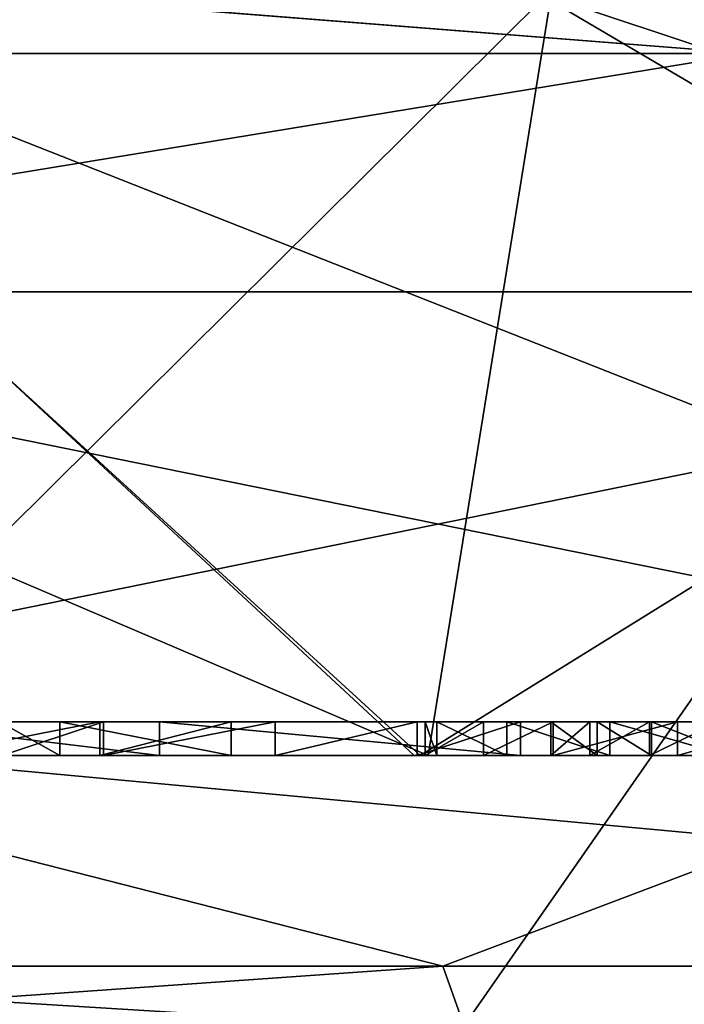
# Model space of a CAD drawing. Header units: millimetres. Extents: x -682 to 137, y -14 to 967.
# Tile 450 of 656: x -4.855 to -4.067, y 964.205 to 965.373. Entities that reach past the tile are written whole.
import ezdxf

# ---------------------------------------------------------------- set-up
doc = ezdxf.new("R2010")
doc.units = ezdxf.units.MM
doc.header["$LTSCALE"] = 65.185185
for name, color, linetype in [('109', 7, 'CONTINUOUS'), ('110', 7, 'CONTINUOUS'), ('114', 7, 'CONTINUOUS'), ('152', 7, 'CONTINUOUS'), ('153', 7, 'CONTINUOUS'), ('154', 7, 'CONTINUOUS'), ('155', 7, 'CONTINUOUS'), ('157', 7, 'CONTINUOUS'), ('158', 7, 'CONTINUOUS'), ('159', 7, 'CONTINUOUS'), ('160', 7, 'CONTINUOUS'), ('161', 7, 'CONTINUOUS'), ('3721', 7, 'CONTINUOUS'), ('3748', 7, 'CONTINUOUS'), ('834', 7, 'CONTINUOUS'), ('835', 7, 'CONTINUOUS'), ('836', 7, 'CONTINUOUS'), ('837', 7, 'CONTINUOUS'), ('838', 7, 'CONTINUOUS'), ('839', 7, 'CONTINUOUS'), ('842', 7, 'CONTINUOUS'), ('843', 7, 'CONTINUOUS'), ('844', 7, 'CONTINUOUS'), ('846', 7, 'CONTINUOUS'), ('847', 7, 'CONTINUOUS'), ('848', 7, 'CONTINUOUS'), ('886', 7, 'CONTINUOUS'), ('887', 7, 'CONTINUOUS'), ('891', 7, 'CONTINUOUS'), ('892', 7, 'CONTINUOUS'), ('893', 7, 'CONTINUOUS'), ('894', 7, 'CONTINUOUS'), ('895', 7, 'CONTINUOUS'), ('896', 7, 'CONTINUOUS'), ('897', 7, 'CONTINUOUS'), ('898', 7, 'CONTINUOUS'), ('903', 7, 'CONTINUOUS')]:
    doc.layers.add(name, color=color, linetype=linetype)

msp = doc.modelspace()

# ---------------------------------------------------------------- linework, layer by layer
at = {"layer": '109', "color": 7, "linetype": 'CONTINUOUS', "true_color": 0x999999}
for points in [[(-4.3532, 964.25, -11.1289), (-7.1883, 964.05, -9.2946), (-7.3122, 964.25, -9.4516), (-4.3532, 964.25, -11.1289)], [(-4.2821, 964.05, -10.9419), (-7.1883, 964.05, -9.2946), (-4.3532, 964.25, -11.1289), (-4.2821, 964.05, -10.9419)], [(-5.4761, 964.05, 10.3959), (-2.3246, 964.05, 11.5177), (-5.5599, 964.25, 10.5778), (-5.4761, 964.05, 10.3959)], [(-5.5599, 964.25, 10.5778), (-2.3246, 964.05, 11.5177), (-2.3546, 964.25, 11.7157), (-5.5599, 964.25, 10.5778)], [(-1.0415, 964.25, -11.9045), (-4.2821, 964.05, -10.9419), (-4.3532, 964.25, -11.1289), (-1.0415, 964.25, -11.9045)], [(-4.2821, 964.05, -10.9419), (-1.0415, 964.25, -11.9045), (-1.0364, 964.1086, -11.8462), (-4.2821, 964.05, -10.9419)]]:
    msp.add_3dface(points, dxfattribs=at)
at = {"layer": '110', "color": 7, "linetype": 'CONTINUOUS', "true_color": 0x999999}
for points in [[(-4.3532, 964.25, -11.1289), (-7.3122, 964.25, -9.4516), (-5.3317, 964.5, -10.6946), (-4.3532, 964.25, -11.1289)], [(-5.5599, 964.25, 10.5778), (-2.3546, 964.25, 11.7157), (-5.0503, 964.5, 10.8303), (-5.5599, 964.25, 10.5778)], [(-3.6928, 964.5, -11.3651), (-4.3532, 964.25, -11.1289), (-5.3317, 964.5, -10.6946), (-3.6928, 964.5, -11.3651)], [(-5.0503, 964.5, 10.8303), (-2.3546, 964.25, 11.7157), (-3.3936, 964.5, 11.458), (-5.0503, 964.5, 10.8303)], [(-1.0415, 964.25, -11.9045), (-4.3532, 964.25, -11.1289), (-3.6928, 964.5, -11.3651), (-1.0415, 964.25, -11.9045)]]:
    msp.add_3dface(points, dxfattribs=at)
at = {"layer": '114', "color": 7, "linetype": 'CONTINUOUS', "true_color": 0x999999}
for points in [[(-3.006, 964.5, 9.2486), (-5.7142, 964.5, 7.8691), (-3.3845, 964.5, 9.937), (-3.006, 964.5, 9.2486)], [(-3.3845, 964.5, 9.937), (-5.7142, 964.5, 7.8691), (-3.4212, 964.5, 10.0575), (-3.3845, 964.5, 9.937)], [(-3.4212, 964.5, 10.0575), (-5.7142, 964.5, 7.8691), (-3.6726, 964.5, 9.8548), (-3.4212, 964.5, 10.0575)], [(-4.2611, 964.5, 9.5909), (-5.7142, 964.5, 7.8691), (-4.3835, 964.5, 9.5325), (-4.2611, 964.5, 9.5909)], [(-5.7142, 964.5, 7.8691), (-4.2611, 964.5, 9.5909), (-4.0748, 964.5, 9.7836), (-5.7142, 964.5, 7.8691)], [(-4.3835, 964.5, 9.5325), (-5.7142, 964.5, 7.8691), (-4.5522, 964.5, 9.8863), (-4.3835, 964.5, 9.5325)], [(-4.5522, 964.5, 9.8863), (-5.7142, 964.5, 7.8691), (-4.9576, 964.5, 9.2506), (-4.5522, 964.5, 9.8863)], [(-5.7142, 964.5, 7.8691), (-4.0748, 964.5, 9.7836), (-3.9344, 964.5, 9.7531), (-5.7142, 964.5, 7.8691)], [(-3.6726, 964.5, 9.8548), (-5.7142, 964.5, 7.8691), (-3.794, 964.5, 9.78), (-3.6726, 964.5, 9.8548)], [(-3.794, 964.5, 9.78), (-5.7142, 964.5, 7.8691), (-3.9344, 964.5, 9.7531), (-3.794, 964.5, 9.78)], [(-2.9987, 964.5, -9.251), (-5.3317, 964.5, -10.6946), (-5.7079, 964.5, -7.8736), (-2.9987, 964.5, -9.251)], [(-3.6928, 964.5, -11.3651), (-5.3317, 964.5, -10.6946), (-3.101, 964.5, -9.5439), (-3.6928, 964.5, -11.3651)], [(-3.101, 964.5, -9.5439), (-5.3317, 964.5, -10.6946), (-2.9987, 964.5, -9.251), (-3.101, 964.5, -9.5439)], [(-5.0503, 964.5, 10.8303), (-3.3936, 964.5, 11.458), (-5.0211, 964.5, 10.3306), (-5.0503, 964.5, 10.8303)], [(-5.0211, 964.5, 10.3306), (-3.3936, 964.5, 11.458), (-4.6893, 964.5, 10.4888), (-5.0211, 964.5, 10.3306)], [(-4.7556, 964.5, 9.7892), (-4.5522, 964.5, 9.8863), (-4.9576, 964.5, 9.2506), (-4.7556, 964.5, 9.7892)], [(-4.8758, 964.5, 9.7536), (-4.7556, 964.5, 9.7892), (-4.9576, 964.5, 9.2506), (-4.8758, 964.5, 9.7536)], [(-4.6893, 964.5, 10.4888), (-3.3936, 964.5, 11.458), (-4.2773, 964.5, 10.6362), (-4.6893, 964.5, 10.4888)], [(-4.2611, 964.5, 9.5909), (-4.6893, 964.5, 10.4888), (-4.3051, 964.5, 10.1174), (-4.2611, 964.5, 9.5909)], [(-4.3051, 964.5, 10.1174), (-4.6893, 964.5, 10.4888), (-4.3743, 964.5, 10.3171), (-4.3051, 964.5, 10.1174)], [(-4.3743, 964.5, 10.3171), (-4.6893, 964.5, 10.4888), (-4.3602, 964.5, 10.519), (-4.3743, 964.5, 10.3171)], [(-4.3602, 964.5, 10.519), (-4.6893, 964.5, 10.4888), (-4.2773, 964.5, 10.6362), (-4.3602, 964.5, 10.519)], [(-4.2222, 964.5, 9.9246), (-4.2611, 964.5, 9.5909), (-4.3051, 964.5, 10.1174), (-4.2222, 964.5, 9.9246)], [(-4.2773, 964.5, 10.6362), (-3.3936, 964.5, 11.458), (-4.1552, 964.5, 10.7111), (-4.2773, 964.5, 10.6362)], [(-4.0748, 964.5, 9.7836), (-4.2611, 964.5, 9.5909), (-4.2222, 964.5, 9.9246), (-4.0748, 964.5, 9.7836)], [(-4.1552, 964.5, 10.7111), (-3.3936, 964.5, 11.458), (-4.0152, 964.5, 10.7377), (-4.1552, 964.5, 10.7111)]]:
    msp.add_3dface(points, dxfattribs=at)
at = {"layer": '152', "color": 7, "linetype": 'CONTINUOUS', "true_color": 0x999999}
for points in [[(-3.0052, 965.05, -9.249), (-5.7079, 964.5, -7.8736), (-5.7162, 965.05, -7.8677), (-3.0052, 965.05, -9.249)], [(-2.9987, 964.5, -9.251), (-5.7079, 964.5, -7.8736), (-3.0052, 965.05, -9.249), (-2.9987, 964.5, -9.251)]]:
    msp.add_3dface(points, dxfattribs=at)
at = {"layer": '153', "color": 7, "linetype": 'CONTINUOUS', "true_color": 0x999999}
for points in [[(-5.7142, 964.5, 7.8691), (-3.006, 964.5, 9.2486), (-5.7162, 965.05, 7.8677), (-5.7142, 964.5, 7.8691)], [(-5.7162, 965.05, 7.8677), (-3.006, 964.5, 9.2486), (-3.0052, 965.05, 9.249), (-5.7162, 965.05, 7.8677)]]:
    msp.add_3dface(points, dxfattribs=at)
at = {"layer": '154', "color": 7, "linetype": 'CONTINUOUS', "true_color": 0x999999}
for points in [[(-6.2918, 965.3328, 7.2611), (-3.9912, 965.3328, 8.7396), (-5.4734, 965.45, 7.5496), (-6.2918, 965.3328, 7.2611)], [(-5.4734, 965.45, 7.5496), (-3.9912, 965.3328, 8.7396), (-2.8755, 965.45, 8.8705), (-5.4734, 965.45, 7.5496)], [(-6.2918, 965.3328, 7.2611), (-5.7162, 965.05, 7.8677), (-3.9912, 965.3328, 8.7396), (-6.2918, 965.3328, 7.2611)], [(-5.7162, 965.05, 7.8677), (-3.0052, 965.05, 9.249), (-3.9912, 965.3328, 8.7396), (-5.7162, 965.05, 7.8677)]]:
    msp.add_3dface(points, dxfattribs=at)
at = {"layer": '155', "color": 7, "linetype": 'CONTINUOUS', "true_color": 0x999999}
for points in [[(-3.9912, 965.3328, -8.7396), (-6.2918, 965.3328, -7.2611), (-5.4799, 965.45, -7.5449), (-3.9912, 965.3328, -8.7396)], [(-2.8831, 965.45, -8.868), (-3.9912, 965.3328, -8.7396), (-5.4799, 965.45, -7.5449), (-2.8831, 965.45, -8.868)], [(-3.9912, 965.3328, -8.7396), (-5.7162, 965.05, -7.8677), (-6.2918, 965.3328, -7.2611), (-3.9912, 965.3328, -8.7396)], [(-3.0052, 965.05, -9.249), (-5.7162, 965.05, -7.8677), (-3.9912, 965.3328, -8.7396), (-3.0052, 965.05, -9.249)]]:
    msp.add_3dface(points, dxfattribs=at)
at = {"layer": '157', "color": 7, "linetype": 'CONTINUOUS', "true_color": 0x999999}
for points in [[(-4.3871, 964.5, -7.5994), (-5.4104, 965.45, -7.4629), (-5.6392, 964.5, -6.7228), (-4.3871, 964.5, -7.5994)], [(-2.8424, 965.45, -8.7686), (-5.4104, 965.45, -7.4629), (-3.0034, 964.5, -8.2449), (-2.8424, 965.45, -8.7686)], [(-3.0034, 964.5, -8.2449), (-5.4104, 965.45, -7.4629), (-4.3871, 964.5, -7.5994), (-3.0034, 964.5, -8.2449)]]:
    msp.add_3dface(points, dxfattribs=at)
at = {"layer": '158', "color": 7, "linetype": 'CONTINUOUS', "true_color": 0x999999}
for points in [[(-6.7145, 964.5, 5.6491), (-5.417, 965.45, 7.4582), (-4.3802, 964.5, 7.6035), (-6.7145, 964.5, 5.6491)], [(-5.417, 965.45, 7.4582), (-2.8502, 965.45, 8.7661), (-4.3802, 964.5, 7.6035), (-5.417, 965.45, 7.4582)], [(-4.3802, 964.5, 7.6035), (-2.8502, 965.45, 8.7661), (-1.519, 964.5, 8.6423), (-4.3802, 964.5, 7.6035)]]:
    msp.add_3dface(points, dxfattribs=at)
at = {"layer": '159', "color": 7, "linetype": 'CONTINUOUS', "true_color": 0x999999}
for points in [[(-6.7145, 964.5, 5.6491), (-4.3802, 964.5, 7.6035), (-6.6967, 964.5, 5.6191), (-6.7145, 964.5, 5.6491)], [(-6.6967, 964.5, 5.6191), (-4.3802, 964.5, 7.6035), (-4.3707, 964.5, 7.5709), (-6.6967, 964.5, 5.6191)], [(-4.3871, 964.5, -7.5994), (-5.6392, 964.5, -6.7228), (-5.1391, 964.5, -7.0718), (-4.3871, 964.5, -7.5994)], [(-2.7031, 964.5, -8.3135), (-4.3871, 964.5, -7.5994), (-5.1391, 964.5, -7.0718), (-2.7031, 964.5, -8.3135)], [(-3.0034, 964.5, -8.2449), (-4.3871, 964.5, -7.5994), (-2.7031, 964.5, -8.3135), (-3.0034, 964.5, -8.2449)], [(-4.3802, 964.5, 7.6035), (-1.519, 964.5, 8.6423), (-4.3707, 964.5, 7.5709), (-4.3802, 964.5, 7.6035)], [(-4.3707, 964.5, 7.5709), (-1.519, 964.5, 8.6423), (-1.5219, 964.5, 8.6084), (-4.3707, 964.5, 7.5709)]]:
    msp.add_3dface(points, dxfattribs=at)
at = {"layer": '160', "color": 7, "linetype": 'CONTINUOUS', "true_color": 0x999999}
for points in [[(-6.6967, 964.5, 5.6191), (-4.3707, 964.5, 7.5709), (-6.4767, 965.4, 5.4493), (-6.6967, 964.5, 5.6191)], [(-6.4767, 965.4, 5.4493), (-4.3707, 964.5, 7.5709), (-4.2252, 965.4, 7.3342), (-6.4767, 965.4, 5.4493)], [(-4.3707, 964.5, 7.5709), (-1.5219, 964.5, 8.6084), (-4.2252, 965.4, 7.3342), (-4.3707, 964.5, 7.5709)], [(-4.2252, 965.4, 7.3342), (-1.5219, 964.5, 8.6084), (-1.4652, 965.4, 8.3364), (-4.2252, 965.4, 7.3342)]]:
    msp.add_3dface(points, dxfattribs=at)
at = {"layer": '161', "color": 7, "linetype": 'CONTINUOUS', "true_color": 0x999999}
for points in [[(-4.2325, 965.4, -7.3301), (-5.1391, 964.5, -7.0718), (-6.4841, 965.4, -5.4404), (-4.2325, 965.4, -7.3301)], [(-2.7031, 964.5, -8.3135), (-5.1391, 964.5, -7.0718), (-4.2325, 965.4, -7.3301), (-2.7031, 964.5, -8.3135)], [(-1.474, 965.4, -8.3348), (-2.7031, 964.5, -8.3135), (-4.2325, 965.4, -7.3301), (-1.474, 965.4, -8.3348)]]:
    msp.add_3dface(points, dxfattribs=at)
at = {"layer": '3721', "color": 7, "linetype": 'CONTINUOUS', "true_color": 0x96918c}
for points in [[(-6.5418, 961, -10.1792), (-3.409, 961, -11.6099), (-6.5418, 965.5, -10.1792), (-6.5418, 961, -10.1792)], [(-6.5418, 965.5, -10.1792), (-3.409, 961, -11.6099), (-3.409, 965.5, -11.6099), (-6.5418, 965.5, -10.1792)], [(-3.409, 961, 11.6099), (-6.5418, 961, 10.1792), (-3.409, 965.5, 11.6099), (-3.409, 961, 11.6099)], [(-3.409, 965.5, 11.6099), (-6.5418, 961, 10.1792), (-6.5418, 965.5, 10.1792), (-3.409, 965.5, 11.6099)]]:
    msp.add_3dface(points, dxfattribs=at)
at = {"layer": '3748', "color": 7, "linetype": 'CONTINUOUS', "true_color": 0x96918c}
for points in [[(-7.4978, 865.5044, 12.9866), (-3.8811, 865.5044, 14.4846), (-7.0615, 965.5044, 12.2308), (-7.4978, 865.5044, 12.9866)], [(-3.8811, 865.5044, -14.4846), (-7.4978, 865.5044, -12.9866), (-3.6553, 965.5044, -13.6417), (-3.8811, 865.5044, -14.4846)], [(-3.6553, 965.5044, -13.6417), (-7.4978, 865.5044, -12.9866), (-7.0615, 965.5044, -12.2308), (-3.6553, 965.5044, -13.6417)], [(-7.0615, 965.5044, 12.2308), (-3.8811, 865.5044, 14.4846), (-3.6553, 965.5044, 13.6417), (-7.0615, 965.5044, 12.2308)]]:
    msp.add_3dface(points, dxfattribs=at)
at = {"layer": '834', "color": 7, "linetype": 'CONTINUOUS', "true_color": 0x999999}
for points in [[(-4.7556, 964.5, 9.7892), (-4.8758, 964.5, 9.7536), (-4.7556, 964.54, 9.7892), (-4.7556, 964.5, 9.7892)], [(-4.7556, 964.54, 9.7892), (-4.8758, 964.5, 9.7536), (-4.8758, 964.54, 9.7536), (-4.7556, 964.54, 9.7892)]]:
    msp.add_3dface(points, dxfattribs=at)
at = {"layer": '835', "color": 7, "linetype": 'CONTINUOUS', "true_color": 0x999999}
for points in [[(-4.5522, 964.5, 9.8863), (-4.7556, 964.5, 9.7892), (-4.5522, 964.54, 9.8863), (-4.5522, 964.5, 9.8863)], [(-4.7556, 964.5, 9.7892), (-4.7556, 964.54, 9.7892), (-4.5522, 964.54, 9.8863), (-4.7556, 964.5, 9.7892)]]:
    msp.add_3dface(points, dxfattribs=at)
at = {"layer": '836', "color": 7, "linetype": 'CONTINUOUS', "true_color": 0x999999}
for points in [[(-4.3835, 964.5, 9.5325), (-4.5522, 964.5, 9.8863), (-4.3835, 964.54, 9.5325), (-4.3835, 964.5, 9.5325)], [(-4.5522, 964.5, 9.8863), (-4.5522, 964.54, 9.8863), (-4.3835, 964.54, 9.5325), (-4.5522, 964.5, 9.8863)]]:
    msp.add_3dface(points, dxfattribs=at)
at = {"layer": '837', "color": 7, "linetype": 'CONTINUOUS', "true_color": 0x999999}
for points in [[(-4.2611, 964.5, 9.5909), (-4.3835, 964.5, 9.5325), (-4.2611, 964.54, 9.5909), (-4.2611, 964.5, 9.5909)], [(-4.3835, 964.5, 9.5325), (-4.3835, 964.54, 9.5325), (-4.2611, 964.54, 9.5909), (-4.3835, 964.5, 9.5325)]]:
    msp.add_3dface(points, dxfattribs=at)
at = {"layer": '838', "color": 7, "linetype": 'CONTINUOUS', "true_color": 0x999999}
for points in [[(-4.6893, 964.5, 10.4888), (-4.2611, 964.5, 9.5909), (-4.6893, 964.54, 10.4888), (-4.6893, 964.5, 10.4888)], [(-4.2611, 964.5, 9.5909), (-4.2611, 964.54, 9.5909), (-4.6893, 964.54, 10.4888), (-4.2611, 964.5, 9.5909)]]:
    msp.add_3dface(points, dxfattribs=at)
at = {"layer": '839', "color": 7, "linetype": 'CONTINUOUS', "true_color": 0x999999}
for points in [[(-5.0211, 964.5, 10.3306), (-4.6893, 964.5, 10.4888), (-5.0211, 964.54, 10.3306), (-5.0211, 964.5, 10.3306)], [(-4.6893, 964.5, 10.4888), (-4.6893, 964.54, 10.4888), (-5.0211, 964.54, 10.3306), (-4.6893, 964.5, 10.4888)]]:
    msp.add_3dface(points, dxfattribs=at)
at = {"layer": '842', "color": 7, "linetype": 'CONTINUOUS', "true_color": 0x999999}
for points in [[(-5.0211, 964.54, 10.3306), (-4.6893, 964.54, 10.4888), (-4.963, 964.54, 10.2247), (-5.0211, 964.54, 10.3306)], [(-4.963, 964.54, 10.2247), (-4.6893, 964.54, 10.4888), (-4.7598, 964.54, 10.3216), (-4.963, 964.54, 10.2247)], [(-4.8074, 964.54, 9.8982), (-4.8758, 964.54, 9.7536), (-4.879, 964.54, 9.8773), (-4.8074, 964.54, 9.8982)], [(-4.7556, 964.54, 9.7892), (-4.8758, 964.54, 9.7536), (-4.8074, 964.54, 9.8982), (-4.7556, 964.54, 9.7892)], [(-4.6042, 964.54, 9.9951), (-4.7556, 964.54, 9.7892), (-4.8074, 964.54, 9.8982), (-4.6042, 964.54, 9.9951)], [(-4.7598, 964.54, 10.3216), (-4.6893, 964.54, 10.4888), (-4.6042, 964.54, 9.9951), (-4.7598, 964.54, 10.3216)], [(-4.5522, 964.54, 9.8863), (-4.7556, 964.54, 9.7892), (-4.6042, 964.54, 9.9951), (-4.5522, 964.54, 9.8863)], [(-4.6893, 964.54, 10.4888), (-4.2611, 964.54, 9.5909), (-4.6042, 964.54, 9.9951), (-4.6893, 964.54, 10.4888)], [(-4.2611, 964.54, 9.5909), (-4.5522, 964.54, 9.8863), (-4.6042, 964.54, 9.9951), (-4.2611, 964.54, 9.5909)], [(-4.3835, 964.54, 9.5325), (-4.5522, 964.54, 9.8863), (-4.2611, 964.54, 9.5909), (-4.3835, 964.54, 9.5325)]]:
    msp.add_3dface(points, dxfattribs=at)
at = {"layer": '843', "color": 7, "linetype": 'CONTINUOUS', "true_color": 0x999999}
for points in [[(-4.963, 964.54, 10.2247), (-4.7598, 964.54, 10.3216), (-4.963, 964.5, 10.2247), (-4.963, 964.54, 10.2247)], [(-4.7598, 964.54, 10.3216), (-4.7598, 964.5, 10.3216), (-4.963, 964.5, 10.2247), (-4.7598, 964.54, 10.3216)]]:
    msp.add_3dface(points, dxfattribs=at)
at = {"layer": '844', "color": 7, "linetype": 'CONTINUOUS', "true_color": 0x999999}
for points in [[(-4.963, 964.5, 10.2247), (-4.7598, 964.5, 10.3216), (-4.8074, 964.5, 9.8982), (-4.963, 964.5, 10.2247)], [(-4.9387, 964.5, 9.8822), (-4.963, 964.5, 10.2247), (-4.8074, 964.5, 9.8982), (-4.9387, 964.5, 9.8822)], [(-4.8074, 964.5, 9.8982), (-4.7598, 964.5, 10.3216), (-4.6042, 964.5, 9.9951), (-4.8074, 964.5, 9.8982)]]:
    msp.add_3dface(points, dxfattribs=at)
at = {"layer": '846', "color": 7, "linetype": 'CONTINUOUS', "true_color": 0x999999}
for points in [[(-4.879, 964.54, 9.8773), (-4.9387, 964.5, 9.8822), (-4.8074, 964.5, 9.8982), (-4.879, 964.54, 9.8773)], [(-4.8074, 964.54, 9.8982), (-4.879, 964.54, 9.8773), (-4.8074, 964.5, 9.8982), (-4.8074, 964.54, 9.8982)]]:
    msp.add_3dface(points, dxfattribs=at)
at = {"layer": '847', "color": 7, "linetype": 'CONTINUOUS', "true_color": 0x999999}
for points in [[(-4.6042, 964.54, 9.9951), (-4.8074, 964.54, 9.8982), (-4.6042, 964.5, 9.9951), (-4.6042, 964.54, 9.9951)], [(-4.8074, 964.54, 9.8982), (-4.8074, 964.5, 9.8982), (-4.6042, 964.5, 9.9951), (-4.8074, 964.54, 9.8982)]]:
    msp.add_3dface(points, dxfattribs=at)
at = {"layer": '848', "color": 7, "linetype": 'CONTINUOUS', "true_color": 0x999999}
for points in [[(-4.7598, 964.54, 10.3216), (-4.6042, 964.54, 9.9951), (-4.7598, 964.5, 10.3216), (-4.7598, 964.54, 10.3216)], [(-4.7598, 964.5, 10.3216), (-4.6042, 964.54, 9.9951), (-4.6042, 964.5, 9.9951), (-4.7598, 964.5, 10.3216)]]:
    msp.add_3dface(points, dxfattribs=at)
at = {"layer": '886', "color": 7, "linetype": 'CONTINUOUS', "true_color": 0x999999}
for points in [[(-4.2222, 964.5, 9.9246), (-4.3051, 964.5, 10.1174), (-4.2222, 964.54, 9.9246), (-4.2222, 964.5, 9.9246)], [(-4.2222, 964.54, 9.9246), (-4.3051, 964.5, 10.1174), (-4.3051, 964.54, 10.1174), (-4.2222, 964.54, 9.9246)], [(-4.0748, 964.5, 9.7836), (-4.2222, 964.5, 9.9246), (-4.0748, 964.54, 9.7836), (-4.0748, 964.5, 9.7836)], [(-4.0748, 964.54, 9.7836), (-4.2222, 964.5, 9.9246), (-4.2222, 964.54, 9.9246), (-4.0748, 964.54, 9.7836)]]:
    msp.add_3dface(points, dxfattribs=at)
at = {"layer": '887', "color": 7, "linetype": 'CONTINUOUS', "true_color": 0x999999}
for points in [[(-3.9344, 964.5, 9.7531), (-4.0748, 964.5, 9.7836), (-3.9344, 964.54, 9.7531), (-3.9344, 964.5, 9.7531)], [(-4.0748, 964.5, 9.7836), (-4.0748, 964.54, 9.7836), (-3.9344, 964.54, 9.7531), (-4.0748, 964.5, 9.7836)]]:
    msp.add_3dface(points, dxfattribs=at)
at = {"layer": '891', "color": 7, "linetype": 'CONTINUOUS', "true_color": 0x999999}
for points in [[(-4.1552, 964.5, 10.7111), (-4.0152, 964.5, 10.7377), (-4.1552, 964.54, 10.7111), (-4.1552, 964.5, 10.7111)], [(-4.1552, 964.54, 10.7111), (-4.0152, 964.5, 10.7377), (-4.0152, 964.54, 10.7377), (-4.1552, 964.54, 10.7111)]]:
    msp.add_3dface(points, dxfattribs=at)
at = {"layer": '892', "color": 7, "linetype": 'CONTINUOUS', "true_color": 0x999999}
for points in [[(-4.3602, 964.5, 10.519), (-4.2773, 964.5, 10.6362), (-4.3602, 964.54, 10.519), (-4.3602, 964.5, 10.519)], [(-4.3602, 964.54, 10.519), (-4.2773, 964.5, 10.6362), (-4.2773, 964.54, 10.6362), (-4.3602, 964.54, 10.519)], [(-4.2773, 964.5, 10.6362), (-4.1552, 964.5, 10.7111), (-4.2773, 964.54, 10.6362), (-4.2773, 964.5, 10.6362)], [(-4.1552, 964.5, 10.7111), (-4.1552, 964.54, 10.7111), (-4.2773, 964.54, 10.6362), (-4.1552, 964.5, 10.7111)]]:
    msp.add_3dface(points, dxfattribs=at)
at = {"layer": '893', "color": 7, "linetype": 'CONTINUOUS', "true_color": 0x999999}
for points in [[(-4.3051, 964.5, 10.1174), (-4.3743, 964.5, 10.3171), (-4.3051, 964.54, 10.1174), (-4.3051, 964.5, 10.1174)], [(-4.3743, 964.5, 10.3171), (-4.3602, 964.5, 10.519), (-4.3743, 964.54, 10.3168), (-4.3743, 964.5, 10.3171)], [(-4.3051, 964.54, 10.1174), (-4.3743, 964.5, 10.3171), (-4.3743, 964.54, 10.3168), (-4.3051, 964.54, 10.1174)], [(-4.3602, 964.5, 10.519), (-4.3602, 964.54, 10.519), (-4.3743, 964.54, 10.3168), (-4.3602, 964.5, 10.519)]]:
    msp.add_3dface(points, dxfattribs=at)
at = {"layer": '894', "color": 7, "linetype": 'CONTINUOUS', "true_color": 0x999999}
for points in [[(-4.3051, 964.54, 10.1174), (-4.3743, 964.54, 10.3168), (-4.1702, 964.54, 10.1696), (-4.3051, 964.54, 10.1174)], [(-4.3743, 964.54, 10.3168), (-4.3602, 964.54, 10.519), (-4.2252, 964.54, 10.3226), (-4.3743, 964.54, 10.3168)], [(-4.1702, 964.54, 10.1696), (-4.3743, 964.54, 10.3168), (-4.2252, 964.54, 10.3226), (-4.1702, 964.54, 10.1696)], [(-4.3602, 964.54, 10.519), (-4.2773, 964.54, 10.6362), (-4.1787, 964.54, 10.5452), (-4.3602, 964.54, 10.519)], [(-4.2251, 964.54, 10.4754), (-4.3602, 964.54, 10.519), (-4.1787, 964.54, 10.5452), (-4.2251, 964.54, 10.4754)], [(-4.3602, 964.54, 10.519), (-4.2251, 964.54, 10.4754), (-4.2252, 964.54, 10.3226), (-4.3602, 964.54, 10.519)], [(-4.2222, 964.54, 9.9246), (-4.3051, 964.54, 10.1174), (-4.0045, 964.54, 9.907), (-4.2222, 964.54, 9.9246)], [(-4.0045, 964.54, 9.907), (-4.3051, 964.54, 10.1174), (-4.1057, 964.54, 10.0154), (-4.0045, 964.54, 9.907)], [(-4.1057, 964.54, 10.0154), (-4.3051, 964.54, 10.1174), (-4.1702, 964.54, 10.1696), (-4.1057, 964.54, 10.0154)], [(-4.2773, 964.54, 10.6362), (-4.1552, 964.54, 10.7111), (-4.0258, 964.54, 10.6045), (-4.2773, 964.54, 10.6362)], [(-4.1787, 964.54, 10.5452), (-4.2773, 964.54, 10.6362), (-4.108, 964.54, 10.5896), (-4.1787, 964.54, 10.5452)], [(-4.108, 964.54, 10.5896), (-4.2773, 964.54, 10.6362), (-4.0258, 964.54, 10.6045), (-4.108, 964.54, 10.5896)], [(-4.0748, 964.54, 9.7836), (-4.2222, 964.54, 9.9246), (-3.794, 964.54, 9.78), (-4.0748, 964.54, 9.7836)], [(-3.794, 964.54, 9.78), (-4.2222, 964.54, 9.9246), (-3.6726, 964.54, 9.8548), (-3.794, 964.54, 9.78)], [(-3.6726, 964.54, 9.8548), (-4.2222, 964.54, 9.9246), (-3.9233, 964.54, 9.8873), (-3.6726, 964.54, 9.8548)], [(-3.9233, 964.54, 9.8873), (-4.2222, 964.54, 9.9246), (-4.0045, 964.54, 9.907), (-3.9233, 964.54, 9.8873)], [(-3.8759, 964.54, 10.7068), (-3.7275, 964.54, 10.5664), (-4.1552, 964.54, 10.7111), (-3.8759, 964.54, 10.7068)], [(-3.8759, 964.54, 10.7068), (-4.1552, 964.54, 10.7111), (-4.0152, 964.54, 10.7377), (-3.8759, 964.54, 10.7068)], [(-4.1552, 964.54, 10.7111), (-3.7275, 964.54, 10.5664), (-4.0258, 964.54, 10.6045), (-4.1552, 964.54, 10.7111)], [(-4.0748, 964.54, 9.7836), (-3.794, 964.54, 9.78), (-3.9344, 964.54, 9.7531), (-4.0748, 964.54, 9.7836)]]:
    msp.add_3dface(points, dxfattribs=at)
at = {"layer": '895', "color": 7, "linetype": 'CONTINUOUS', "true_color": 0x999999}
for points in [[(-4.2251, 964.54, 10.4754), (-4.1787, 964.54, 10.5452), (-4.2251, 964.5, 10.4754), (-4.2251, 964.54, 10.4754)], [(-4.2251, 964.5, 10.4754), (-4.1787, 964.54, 10.5452), (-4.1788, 964.5, 10.5452), (-4.2251, 964.5, 10.4754)], [(-4.1787, 964.54, 10.5452), (-4.108, 964.54, 10.5896), (-4.1788, 964.5, 10.5452), (-4.1787, 964.54, 10.5452)], [(-4.108, 964.54, 10.5896), (-4.108, 964.5, 10.5896), (-4.1788, 964.5, 10.5452), (-4.108, 964.54, 10.5896)]]:
    msp.add_3dface(points, dxfattribs=at)
at = {"layer": '896', "color": 7, "linetype": 'CONTINUOUS', "true_color": 0x999999}
for points in [[(-4.2251, 964.5, 10.4754), (-4.1788, 964.5, 10.5452), (-4.0258, 964.5, 10.6045), (-4.2251, 964.5, 10.4754)], [(-4.2251, 964.5, 10.3222), (-4.2251, 964.5, 10.4754), (-3.9447, 964.5, 10.5841), (-4.2251, 964.5, 10.3222)], [(-3.9447, 964.5, 10.5841), (-4.2251, 964.5, 10.4754), (-4.0258, 964.5, 10.6045), (-3.9447, 964.5, 10.5841)], [(-4.1702, 964.5, 10.1696), (-4.2251, 964.5, 10.3222), (-3.8416, 964.5, 10.4682), (-4.1702, 964.5, 10.1696)], [(-3.8416, 964.5, 10.4682), (-4.2251, 964.5, 10.3222), (-3.9447, 964.5, 10.5841), (-3.8416, 964.5, 10.4682)], [(-4.1788, 964.5, 10.5452), (-4.108, 964.5, 10.5896), (-4.0258, 964.5, 10.6045), (-4.1788, 964.5, 10.5452)], [(-4.1057, 964.5, 10.0155), (-4.1702, 964.5, 10.1696), (-3.7487, 964.5, 10.2415), (-4.1057, 964.5, 10.0155)], [(-3.7487, 964.5, 10.2415), (-4.1702, 964.5, 10.1696), (-3.7788, 964.5, 10.3215), (-3.7487, 964.5, 10.2415)], [(-3.7788, 964.5, 10.3215), (-4.1702, 964.5, 10.1696), (-3.8416, 964.5, 10.4682), (-3.7788, 964.5, 10.3215)], [(-4.0045, 964.5, 9.907), (-4.1057, 964.5, 10.0155), (-3.7237, 964.5, 10.1637), (-4.0045, 964.5, 9.907)], [(-3.7237, 964.5, 10.1637), (-4.1057, 964.5, 10.0155), (-3.7487, 964.5, 10.2415), (-3.7237, 964.5, 10.1637)]]:
    msp.add_3dface(points, dxfattribs=at)
at = {"layer": '897', "color": 7, "linetype": 'CONTINUOUS', "true_color": 0x999999}
for points in [[(-4.2252, 964.54, 10.3226), (-4.2251, 964.54, 10.4754), (-4.2251, 964.5, 10.3222), (-4.2252, 964.54, 10.3226)], [(-4.1702, 964.54, 10.1696), (-4.2252, 964.54, 10.3226), (-4.1702, 964.5, 10.1696), (-4.1702, 964.54, 10.1696)], [(-4.2252, 964.54, 10.3226), (-4.2251, 964.5, 10.3222), (-4.1702, 964.5, 10.1696), (-4.2252, 964.54, 10.3226)], [(-4.2251, 964.54, 10.4754), (-4.2251, 964.5, 10.4754), (-4.2251, 964.5, 10.3222), (-4.2251, 964.54, 10.4754)]]:
    msp.add_3dface(points, dxfattribs=at)
at = {"layer": '898', "color": 7, "linetype": 'CONTINUOUS', "true_color": 0x999999}
for points in [[(-4.1057, 964.54, 10.0154), (-4.1702, 964.54, 10.1696), (-4.1057, 964.5, 10.0155), (-4.1057, 964.54, 10.0154)], [(-4.1702, 964.54, 10.1696), (-4.1702, 964.5, 10.1696), (-4.1057, 964.5, 10.0155), (-4.1702, 964.54, 10.1696)], [(-4.0045, 964.54, 9.907), (-4.1057, 964.54, 10.0154), (-4.0045, 964.5, 9.907), (-4.0045, 964.54, 9.907)], [(-4.1057, 964.54, 10.0154), (-4.1057, 964.5, 10.0155), (-4.0045, 964.5, 9.907), (-4.1057, 964.54, 10.0154)]]:
    msp.add_3dface(points, dxfattribs=at)
at = {"layer": '903', "color": 7, "linetype": 'CONTINUOUS', "true_color": 0x999999}
for points in [[(-4.108, 964.54, 10.5896), (-4.0258, 964.54, 10.6045), (-4.108, 964.5, 10.5896), (-4.108, 964.54, 10.5896)], [(-4.108, 964.5, 10.5896), (-4.0258, 964.54, 10.6045), (-4.0258, 964.5, 10.6045), (-4.108, 964.5, 10.5896)]]:
    msp.add_3dface(points, dxfattribs=at)

doc.saveas('drawing.dxf')
